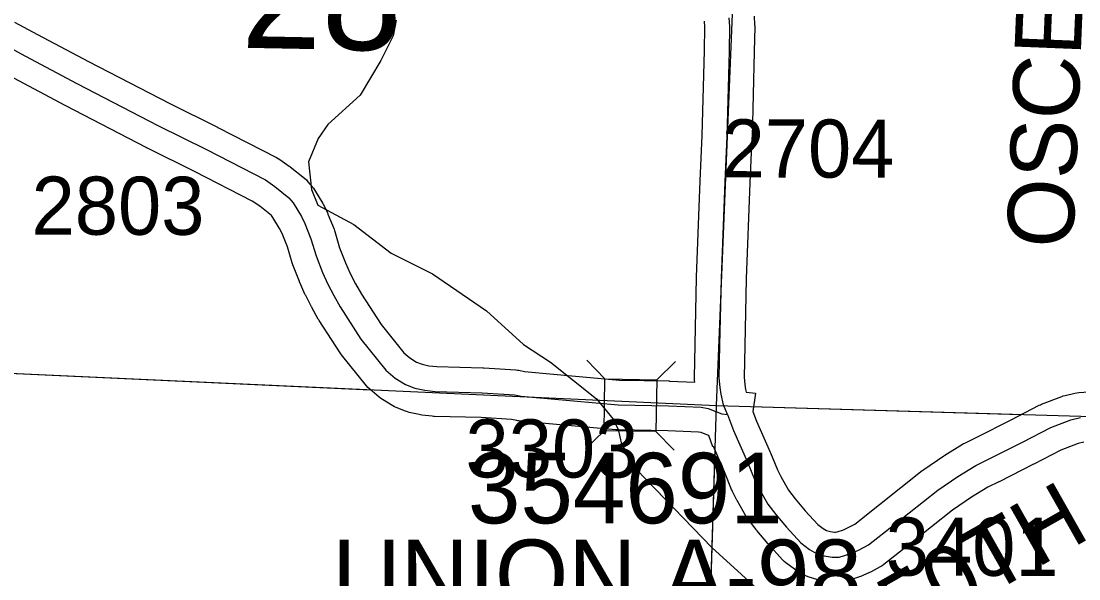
# Model space of a CAD drawing. Extents: x -157.2 to -99.3, y 12.2 to 46.2.
# Drawn here: x -118.286 to -117.012, y 35.152 to 35.824 of the extents above; entities that cross this region are included whole.
import ezdxf

# ---------------------------------------------------------------- set-up
doc = ezdxf.new("R2010")
doc.units = 0
for name, color, linetype in [('tdCoHydroRiver', 7, 'Continuous'), ('tdCoSecRdNmbr', 7, 'Continuous'), ('tdCoSecRdTxt', 7, 'Continuous'), ('tdCoSecRteBand', 7, 'Continuous'), ('tdCoSecRteCL', 7, 'Continuous'), ('tdCoSectLine', 7, 'Continuous'), ('tdCoSectLinePart', 7, 'Continuous'), ('tdCoSectNmbr', 7, 'Continuous'), ('tdCoStrucSec', 7, 'Continuous'), ('tdCoStrucSecCoName', 7, 'Continuous'), ('tdCoStrucSecFHWANum', 7, 'Continuous'), ('tdCoSurfGravel', 7, 'Continuous')]:
    doc.layers.add(name, color=color, linetype=linetype)

msp = doc.modelspace()

# ---------------------------------------------------------------- linework, layer by layer
at = {"layer": 'tdCoHydroRiver'}
msp.add_lwpolyline([(-117.8346, 35.825), (-117.8382, 35.8062), (-117.8532, 35.7766), (-117.8781, 35.7347), (-117.9169, 35.6995), (-117.9284, 35.6824), (-117.9402, 35.6543), (-117.9364, 35.6211), (-117.929, 35.602), (-117.8855, 35.5787), (-117.8406, 35.5443), (-117.7908, 35.5193), (-117.7258, 35.4749), (-117.6812, 35.4343), (-117.6486, 35.4129), (-117.593, 35.3687), (-117.5732, 35.3445), (-117.5672, 35.3317), (-117.5629, 35.3143), (-117.5448, 35.2838), (-117.4543, 35.1898), (-117.3111, 35.0597)], dxfattribs=at)
at = {"layer": 'tdCoSecRteBand'}
for points in [[(-117.4034, 35.8301), (-117.4027, 35.8195), (-117.4026, 35.8182), (-117.4026, 35.8169), (-117.4031, 35.7873), (-117.4031, 35.7872), (-117.4031, 35.787), (-117.4058, 35.6842), (-117.4059, 35.6839), (-117.4059, 35.6836), (-117.4083, 35.629), (-117.4128, 35.5134), (-117.4145, 35.4328), (-117.4152, 35.395), (-117.4144, 35.3862), (-117.4135, 35.3801), (-117.4128, 35.377), (-117.4018, 35.3755), (-117.4048, 35.3534), (-117.4004, 35.342), (-117.384, 35.3047), (-117.3838, 35.3043), (-117.3836, 35.3039), (-117.3752, 35.2832), (-117.3712, 35.2754), (-117.3617, 35.2587), (-117.3538, 35.2484), (-117.3416, 35.234), (-117.3265, 35.2174), (-117.32, 35.2125), (-117.3161, 35.2103), (-117.3114, 35.2089), (-117.3066, 35.208)], [(-118.2944, 35.8228), (-118.2669, 35.808), (-118.2054, 35.7753), (-118.1074, 35.7245), (-118.0499, 35.696), (-118.0498, 35.6959), (-118.0496, 35.6958), (-117.9786, 35.6596), (-117.9766, 35.6586), (-117.9747, 35.6572), (-117.9634, 35.6491), (-117.9628, 35.6487), (-117.9622, 35.6482), (-117.9452, 35.6346), (-117.9428, 35.6328), (-117.9409, 35.6305), (-117.9357, 35.6243), (-117.9343, 35.6226), (-117.9331, 35.6207), (-117.923, 35.6041), (-117.9221, 35.6027), (-117.9214, 35.6012), (-117.9175, 35.5929), (-117.9171, 35.5921), (-117.9168, 35.5914), (-117.9094, 35.5731), (-117.9089, 35.5718), (-117.9085, 35.5704), (-117.9027, 35.5509), (-117.8955, 35.5327), (-117.8899, 35.52), (-117.8834, 35.5075), (-117.8765, 35.4949), (-117.8527, 35.4584), (-117.8254, 35.4243), (-117.8181, 35.4181), (-117.8099, 35.4132), (-117.8033, 35.4106), (-117.7951, 35.4087), (-117.7854, 35.4076), (-117.73, 35.4061), (-117.7295, 35.4061), (-117.7289, 35.4061), (-117.6902, 35.4036), (-117.6884, 35.4035), (-117.6867, 35.4032), (-117.6798, 35.4019), (-117.6449, 35.3986), (-117.5654, 35.3913), (-117.5059, 35.3904), (-117.5055, 35.3904), (-117.5051, 35.3903), (-117.4749, 35.389)], [(-117.4749, 35.389), (-117.4751, 35.3914), (-117.4752, 35.393), (-117.4752, 35.3945), (-117.4745, 35.434), (-117.4745, 35.434), (-117.4745, 35.4341), (-117.4727, 35.515), (-117.4727, 35.5152), (-117.4727, 35.5155), (-117.4683, 35.6314), (-117.4683, 35.6315), (-117.4683, 35.6316), (-117.4658, 35.6861), (-117.4631, 35.7885), (-117.4626, 35.8166), (-117.4632, 35.824)], [(-117.3277, 35.1511), (-117.3371, 35.154), (-117.34, 35.155), (-117.3427, 35.1565), (-117.3511, 35.1611), (-117.3529, 35.1622), (-117.3546, 35.1635), (-117.365, 35.1714), (-117.3672, 35.173), (-117.369, 35.175), (-117.3863, 35.194), (-117.3866, 35.1944), (-117.3869, 35.1947), (-117.3999, 35.21), (-117.4005, 35.2106), (-117.401, 35.2113), (-117.4106, 35.2239), (-117.4118, 35.2254), (-117.4128, 35.2272), (-117.4237, 35.2462), (-117.424, 35.2468), (-117.4243, 35.2474), (-117.4292, 35.257), (-117.4299, 35.2582), (-117.4304, 35.2594), (-117.4391, 35.2809), (-117.4524, 35.3113), (-117.4529, 35.3111), (-117.458, 35.3247), (-117.4601, 35.3255), (-117.4669, 35.3281), (-117.4703, 35.3288), (-117.5073, 35.3304), (-117.5675, 35.3314), (-117.5687, 35.3314), (-117.5698, 35.3315), (-117.6504, 35.3389), (-117.6505, 35.3389), (-117.6505, 35.3389), (-117.6868, 35.3423), (-117.6881, 35.3425), (-117.6893, 35.3427), (-117.6957, 35.3439), (-117.7322, 35.3462), (-117.7883, 35.3476), (-117.7897, 35.3477), (-117.791, 35.3478), (-117.8036, 35.3493), (-117.8052, 35.3495), (-117.8067, 35.3498), (-117.8188, 35.3525), (-117.8211, 35.3531), (-117.8233, 35.354), (-117.8344, 35.3584), (-117.8367, 35.3593), (-117.8387, 35.3605), (-117.8511, 35.3679), (-117.8531, 35.3692), (-117.855, 35.3708), (-117.8664, 35.3804), (-117.8686, 35.3823), (-117.8704, 35.3845), (-117.9004, 35.422), (-117.9014, 35.4232), (-117.9022, 35.4244), (-117.9274, 35.4631), (-117.9279, 35.464), (-117.9284, 35.4649), (-117.9361, 35.4788), (-117.9363, 35.4791), (-117.9365, 35.4795), (-117.9436, 35.4933), (-117.9441, 35.4942), (-117.9445, 35.495), (-117.9506, 35.5091), (-117.9509, 35.5096), (-117.9511, 35.5101), (-117.959, 35.5301), (-117.9594, 35.5313), (-117.9598, 35.5326), (-117.9656, 35.5519), (-117.9721, 35.5681), (-117.975, 35.5742), (-117.9831, 35.5874), (-117.9849, 35.5896), (-117.999, 35.6008), (-118.0079, 35.6072), (-118.0767, 35.6423), (-118.1343, 35.6708), (-118.1345, 35.671), (-118.1348, 35.6711), (-118.2332, 35.7221), (-118.2333, 35.7222), (-118.2334, 35.7223), (-118.2951, 35.7551)], [(-117.3066, 35.208), (-117.3052, 35.208), (-117.3034, 35.2085), (-117.2956, 35.2111), (-117.2898, 35.2138), (-117.2819, 35.218), (-117.2522, 35.2414), (-117.2007, 35.2823), (-117.1998, 35.283), (-117.1989, 35.2837), (-117.1745, 35.3002), (-117.174, 35.3005), (-117.1735, 35.3009), (-117.152, 35.3142), (-117.1508, 35.315), (-117.1494, 35.3156), (-117.135, 35.3227), (-117.0936, 35.3435), (-117.0597, 35.361), (-117.0583, 35.3617), (-117.0568, 35.3623), (-117.0326, 35.3716), (-117.0307, 35.3724), (-117.0286, 35.3729), (-117.017, 35.3756), (-117.0146, 35.3762), (-117.012, 35.3763), (-116.9999, 35.3771)], [(-117.0058, 35.3166), (-117.0129, 35.3149), (-117.0336, 35.3069), (-117.0663, 35.2901), (-117.0664, 35.2901), (-117.0665, 35.29), (-117.1082, 35.269), (-117.1083, 35.269), (-117.1084, 35.2689), (-117.1216, 35.2624), (-117.1413, 35.2502), (-117.1643, 35.2346), (-117.215, 35.1944), (-117.215, 35.1944), (-117.215, 35.1944), (-117.2468, 35.1692), (-117.2489, 35.1676), (-117.2513, 35.1663), (-117.2624, 35.1604), (-117.2632, 35.1599), (-117.2641, 35.1595), (-117.2723, 35.1558), (-117.2737, 35.1552), (-117.2752, 35.1547), (-117.2848, 35.1515)]]:
    msp.add_lwpolyline(points, dxfattribs=at)
at = {"layer": 'tdCoSecRteCL'}
for points in [[(-117.4355, 35.3498), (-117.44, 35.3617), (-117.443, 35.3745), (-117.4442, 35.3826), (-117.4452, 35.394), (-117.4445, 35.4334), (-117.4427, 35.5143), (-117.4383, 35.6302), (-117.4358, 35.685), (-117.4331, 35.7878), (-117.4326, 35.8174), (-117.4334, 35.828)], [(-118.3086, 35.7964), (-118.281, 35.7816), (-118.2193, 35.7488), (-118.1209, 35.6977), (-118.0632, 35.6691), (-117.9922, 35.6329), (-117.9809, 35.6247), (-117.9639, 35.6112), (-117.9587, 35.605), (-117.9486, 35.5885), (-117.9446, 35.5801), (-117.9372, 35.5618), (-117.9311, 35.5411), (-117.9232, 35.5212), (-117.917, 35.5071), (-117.9098, 35.4933), (-117.9022, 35.4795), (-117.877, 35.4408), (-117.847, 35.4033), (-117.8356, 35.3937), (-117.8233, 35.3863), (-117.8122, 35.3818), (-117.8001, 35.3791), (-117.7875, 35.3776), (-117.7308, 35.3761), (-117.6921, 35.3737), (-117.684, 35.3722), (-117.6477, 35.3687), (-117.5671, 35.3614), (-117.5064, 35.3604), (-117.4669, 35.3586), (-117.4588, 35.3572), (-117.4492, 35.3535), (-117.4423, 35.3507), (-117.4355, 35.3498)], [(-117.4355, 35.3498), (-117.4282, 35.3306), (-117.4114, 35.2926), (-117.4025, 35.2707), (-117.3976, 35.2611), (-117.3868, 35.2421), (-117.3771, 35.2295), (-117.3641, 35.2142), (-117.3468, 35.1952), (-117.3365, 35.1873), (-117.3281, 35.1826), (-117.3187, 35.1797), (-117.3093, 35.178), (-117.3007, 35.178), (-117.2943, 35.1799), (-117.2847, 35.1831), (-117.2765, 35.1868), (-117.2654, 35.1928), (-117.2336, 35.2179), (-117.1821, 35.2588), (-117.1577, 35.2754), (-117.1362, 35.2887), (-117.1217, 35.2958), (-117.08, 35.3168), (-117.0459, 35.3343), (-117.0218, 35.3437), (-117.0102, 35.3464)]]:
    msp.add_lwpolyline(points, dxfattribs=at)
at = {"layer": 'tdCoSectLine'}
for points in [[(-117.4487, 35.3607), (-117.4078, 36.3637)], [(-118.4409, 35.4063), (-117.4487, 35.3607)], [(-117.4801, 34.3493), (-117.4487, 35.3607)], [(-117.4487, 35.3607), (-116.447, 35.3314)]]:
    msp.add_lwpolyline(points, dxfattribs=at)
at = {"layer": 'tdCoSectLinePart'}
for points in [[(-118.4409, 35.4063), (-117.8656, 35.3798)], [(-117.4075, 35.3595), (-117.0818, 35.35)], [(-117.4801, 34.3493), (-117.4504, 35.3059)]]:
    msp.add_lwpolyline(points, dxfattribs=at)
at = {"layer": 'tdCoStrucSec'}
for p, q in [((-117.5831, 35.3929), (-117.6048, 35.4154)), ((-117.5205, 35.3919), (-117.498, 35.4137)), ((-117.5841, 35.3303), (-117.6066, 35.3085)), ((-117.5215, 35.3293), (-117.4997, 35.3068))]:
    msp.add_line(p, q, dxfattribs=at)
msp.add_lwpolyline([(-117.5831, 35.3929), (-117.5205, 35.3919), (-117.5215, 35.3293), (-117.5841, 35.3303)], close=True, dxfattribs=at)
at = {"layer": 'tdCoSurfGravel'}
for points in [[(-117.4355, 35.3498), (-117.44, 35.3617), (-117.443, 35.3745), (-117.4442, 35.3826), (-117.4452, 35.394), (-117.4445, 35.4334), (-117.4427, 35.5143), (-117.4383, 35.6302), (-117.4358, 35.685), (-117.4331, 35.7878), (-117.4326, 35.8174), (-117.4334, 35.828)], [(-118.3086, 35.7964), (-118.281, 35.7816), (-118.2193, 35.7488), (-118.1209, 35.6977), (-118.0632, 35.6691), (-117.9922, 35.6329), (-117.9809, 35.6247), (-117.9639, 35.6112), (-117.9587, 35.605), (-117.9486, 35.5885), (-117.9446, 35.5801), (-117.9372, 35.5618), (-117.9311, 35.5411), (-117.9232, 35.5212), (-117.917, 35.5071), (-117.9098, 35.4933), (-117.9022, 35.4795), (-117.877, 35.4408), (-117.847, 35.4033), (-117.8356, 35.3937), (-117.8233, 35.3863), (-117.8122, 35.3818), (-117.8001, 35.3791), (-117.7875, 35.3776), (-117.7308, 35.3761), (-117.6921, 35.3737), (-117.684, 35.3722), (-117.6477, 35.3687), (-117.5671, 35.3614), (-117.5064, 35.3604), (-117.4669, 35.3586), (-117.4588, 35.3572), (-117.4492, 35.3535), (-117.4423, 35.3507), (-117.4355, 35.3498), (-117.4282, 35.3306), (-117.4114, 35.2926), (-117.4025, 35.2707), (-117.3976, 35.2611), (-117.3868, 35.2421), (-117.3771, 35.2295), (-117.3641, 35.2142), (-117.3468, 35.1952), (-117.3365, 35.1873), (-117.3281, 35.1826), (-117.3187, 35.1797), (-117.3093, 35.178), (-117.3007, 35.178), (-117.2943, 35.1799), (-117.2847, 35.1831), (-117.2765, 35.1868), (-117.2654, 35.1928), (-117.2336, 35.2179), (-117.1821, 35.2588), (-117.1577, 35.2754), (-117.1362, 35.2887), (-117.1217, 35.2958), (-117.08, 35.3168), (-117.0459, 35.3343), (-117.0218, 35.3437), (-117.0102, 35.3464)]]:
    msp.add_lwpolyline(points, dxfattribs=at)

# ---------------------------------------------------------------- texts
at = {"layer": 'tdCoSecRdNmbr'}
for s, rotation, p in [('2704', 359.9097, (-117.4425, 35.6356)), ('2803', 359.9091, (-118.2739, 35.5667)), ('3303', 359.9095, (-117.751, 35.2742)), ('3401', 359.9099, (-117.2447, 35.1558))]:
    msp.add_text(s, height=0.07, rotation=rotation, dxfattribs=at).set_placement(p)
at = {"layer": 'tdCoSecRdTxt'}
for s, rotation, p in [('OSCEOLA AVE', 87.6924, (-117.0191, 35.5497)), ('150TH', 29.5136, (-117.2753, 35.0442))]:
    msp.add_text(s, height=0.08, rotation=rotation, dxfattribs=at).set_placement(p)
at = {"layer": 'tdCoSectNmbr'}
msp.add_text('28', height=0.13, rotation=358.9093, dxfattribs=at).set_placement((-118.0217, 35.7919))
at = {"layer": 'tdCoStrucSecCoName'}
msp.add_text('UNION A-98', height=0.085, dxfattribs=at).set_placement((-117.9113, 35.1142))
at = {"layer": 'tdCoStrucSecFHWANum'}
msp.add_text('354691', height=0.085, dxfattribs=at).set_placement((-117.7481, 35.2188))

doc.saveas('drawing.dxf')
